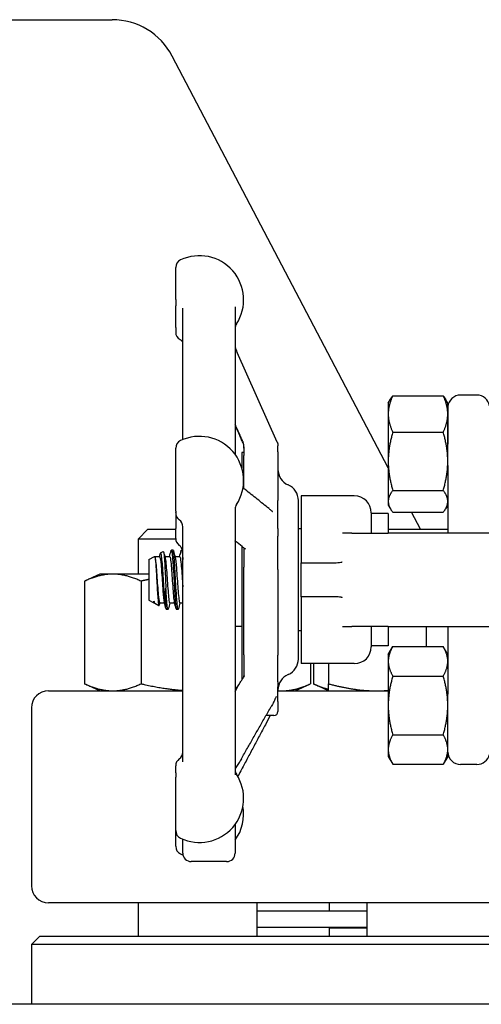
# Model space of a CAD drawing. Header units: inches. Extents: x 24 to 1128, y -94 to 748.
# Tile 520 of 573: x 937.61 to 941, y 297.5 to 304.75. Entities that reach past the tile are written whole.
import ezdxf

# ---------------------------------------------------------------- set-up
doc = ezdxf.new("R2010")
doc.units = ezdxf.units.IN
doc.header["$LTSCALE"] = 32
doc.header["$MEASUREMENT"] = 0
doc.layers.add('Visible (ANSI)', color=7, linetype='Continuous', lineweight=30)

msp = doc.modelspace()

# ---------------------------------------------------------------- linework, layer by layer
at = {"layer": 'Visible (ANSI)'}
for p, q in [((937.00666, 304.74862), (938.28439, 304.74862)), ((940.31616, 301.44946), (938.72724, 304.48075)), ((938.75266, 302.68845), (938.75266, 302.92343)), ((938.75266, 302.68845), (938.75266, 302.64312)), ((938.75266, 302.48173), (938.75266, 302.64312)), ((938.80516, 301.6576), (938.80516, 302.62471)), ((939.19016, 302.63582), (939.19016, 301.5482)), ((938.75266, 302.48173), (938.75266, 302.44893)), ((939.49926, 301.63939), (939.20604, 302.29797)), ((940.31616, 301.92612), (940.33295, 301.9552)), ((940.34966, 301.97978), (940.72067, 301.97978)), ((940.75416, 301.92612), (940.73738, 301.9552)), ((940.96826, 301.98537), (940.84791, 301.98537)), ((940.31616, 301.92612), (940.31616, 301.84609)), ((940.75416, 301.84609), (940.75416, 301.92612)), ((940.75456, 301.90022), (940.75456, 301.62311)), ((940.31616, 301.84609), (940.31616, 301.49807)), ((940.75416, 301.49807), (940.75416, 301.84609)), ((940.34966, 301.7124), (940.72067, 301.7124)), ((938.75266, 301.1317), (938.75266, 301.59374)), ((939.25516, 301.60396), (939.25516, 301.54193)), ((939.50516, 301.56818), (939.50516, 301.61271)), ((939.25516, 301.56362), (939.23954, 301.56362)), ((939.23954, 301.56362), (939.23954, 301.448)), ((939.25516, 301.29692), (939.25516, 301.54193)), ((939.25516, 301.29692), (939.25516, 301.54193)), ((939.50516, 301.56818), (939.50516, 301.20868)), ((940.31616, 301.49807), (940.31616, 301.2031)), ((940.75416, 301.4676), (940.75416, 301.49807)), ((940.75416, 301.4676), (940.75416, 300.96987)), ((940.34966, 301.28374), (940.72067, 301.28374)), ((939.50516, 301.00287), (939.50516, 301.20868)), ((939.65516, 300.0428), (939.65516, 301.2095)), ((940.06666, 301.24362), (939.67516, 301.24362)), ((939.67516, 301.24362), (939.67516, 300.75728)), ((939.19016, 301.14611), (939.19016, 299.19095)), ((940.31616, 301.2031), (940.31616, 301.17612)), ((940.31616, 301.17612), (940.33295, 301.14705)), ((940.75416, 301.17612), (940.73738, 301.14705)), ((938.75266, 301.1317), (938.75266, 301.12)), ((938.75266, 301.11791), (938.75266, 301.12)), ((938.75266, 301.11791), (938.75266, 301.00453)), ((940.19166, 301.11862), (940.19166, 300.96987)), ((940.31666, 301.11362), (940.19166, 301.11362)), ((940.31666, 301.11362), (940.31666, 300.96987)), ((940.34966, 301.12247), (940.72067, 301.12247)), ((940.55248, 300.99862), (940.48756, 301.12247)), ((938.54856, 300.99862), (938.47565, 300.92571)), ((938.54856, 300.99862), (938.75266, 300.99862)), ((938.75266, 300.93025), (938.75266, 301.00453)), ((938.80516, 299.28536), (938.80516, 301.01907)), ((939.50516, 301.00287), (939.50516, 300.94797)), ((939.67516, 301.00112), (939.65516, 301.00112)), ((940.31666, 300.99862), (940.75416, 300.99862)), ((938.75283, 300.92571), (938.47565, 300.92571)), ((938.47565, 300.92571), (938.47565, 300.66762)), ((939.50516, 300.70242), (939.50516, 300.94797)), ((940.04807, 300.96987), (939.97998, 300.96987)), ((940.04807, 300.96987), (940.31666, 300.96987)), ((941.44166, 300.96987), (940.31666, 300.96987)), ((938.73324, 300.84487), (938.72138, 300.84487)), ((938.80516, 300.84487), (938.79552, 300.84487)), ((939.19166, 300.28237), (939.19166, 300.91037)), ((939.23954, 300.87214), (939.23954, 299.88989)), ((939.25516, 300.86006), (939.25516, 300.71843)), ((938.55516, 300.7753), (938.59697, 300.79841)), ((938.55516, 300.7753), (938.55516, 300.47695)), ((938.59903, 300.79612), (938.63463, 300.79612)), ((938.64161, 300.8231), (938.66184, 300.83428)), ((938.67324, 300.79612), (938.70877, 300.79612)), ((938.74738, 300.79612), (938.78291, 300.79612)), ((939.25516, 300.07287), (939.25516, 300.71843)), ((939.25516, 300.71843), (939.25516, 300.71843)), ((939.50516, 300.70242), (939.50516, 300.07001)), ((939.67516, 300.75728), (939.67516, 300.75112)), ((939.67516, 300.75112), (939.80912, 300.75112)), ((939.67516, 300.50112), (939.67516, 300.75112)), ((939.80912, 300.75112), (939.90161, 300.75112)), ((938.19415, 300.66762), (938.08292, 300.61576)), ((938.29047, 300.66762), (938.19415, 300.66762)), ((938.55516, 300.66762), (938.29047, 300.66762)), ((938.08292, 300.61576), (938.08292, 299.86049)), ((938.49803, 300.61576), (938.49803, 299.86049)), ((938.681, 300.41594), (938.681, 300.56456)), ((939.67516, 300.50112), (939.67516, 300.49497)), ((939.80912, 300.50112), (939.67516, 300.50112)), ((939.67516, 300.49497), (939.67516, 300.00862)), ((939.90161, 300.50112), (939.80912, 300.50112)), ((938.55516, 300.47695), (938.59283, 300.45612)), ((938.59283, 300.45612), (938.59283, 300.46961)), ((938.59283, 300.45612), (938.5963, 300.45612)), ((938.59476, 300.46083), (938.59447, 300.46194)), ((938.59835, 300.45307), (938.6294, 300.4359)), ((938.63463, 300.45612), (938.67016, 300.45612)), ((938.70877, 300.45612), (938.7443, 300.45612)), ((938.78291, 300.45612), (938.80516, 300.45612)), ((938.69617, 300.40737), (938.68431, 300.40737)), ((938.77031, 300.40737), (938.75845, 300.40737)), ((939.23954, 300.28237), (939.19166, 300.28237)), ((939.97998, 300.28237), (940.04807, 300.28237)), ((940.31666, 300.28237), (940.04807, 300.28237)), ((940.19166, 300.28237), (940.19166, 300.13362)), ((940.31666, 300.28237), (941.44166, 300.28237)), ((940.31666, 300.28237), (940.31666, 300.13862)), ((940.59547, 300.28237), (940.59547, 300.13414)), ((940.75416, 300.28237), (940.75416, 299.78464)), ((939.67516, 300.25112), (939.65516, 300.25112)), ((940.31666, 300.13862), (940.19166, 300.13862)), ((940.31616, 300.07612), (940.34966, 300.13414)), ((940.34966, 300.13414), (940.72067, 300.13414)), ((940.75416, 300.07612), (940.72067, 300.13414)), ((939.25516, 300.07287), (939.25516, 299.91937)), ((939.50516, 299.87522), (939.50516, 300.07001)), ((940.31616, 300.07612), (940.31616, 300.02588)), ((940.06666, 300.00862), (939.67516, 300.00862)), ((939.74338, 300.00862), (939.74338, 299.86049)), ((939.76524, 300.00862), (939.76524, 299.86049)), ((939.87647, 300.00862), (939.87647, 299.86049)), ((940.31616, 300.02588), (940.31616, 299.70112)), ((940.34966, 299.91763), (940.72067, 299.91763)), ((938.19415, 299.80862), (938.08292, 299.86049)), ((939.50516, 299.87522), (939.50516, 299.83849)), ((939.50516, 299.73123), (939.50516, 299.83849)), ((939.63215, 299.80862), (939.74338, 299.86049)), ((939.87647, 299.80862), (939.76524, 299.86049)), ((937.81666, 299.80862), (938.80516, 299.80862)), ((939.19016, 299.80862), (939.19257, 299.80862)), ((939.50516, 299.80862), (940.31616, 299.80862)), ((940.75416, 299.70112), (940.75416, 299.78464)), ((939.50516, 299.73123), (939.50516, 299.65737)), ((940.31616, 299.70112), (940.31616, 299.37637)), ((940.7542, 299.71403), (940.75416, 299.71475)), ((940.75416, 299.70386), (940.75424, 299.70251)), ((940.75416, 299.37637), (940.75416, 299.70112)), ((937.69166, 299.68362), (937.69166, 298.37362)), ((939.47391, 299.62612), (939.41693, 299.62612)), ((940.75433, 299.54863), (940.75416, 299.54896)), ((940.34966, 299.48462), (940.72067, 299.48462)), ((940.31616, 299.37637), (940.31616, 299.32612)), ((940.31616, 299.32612), (940.34966, 299.26811)), ((940.75416, 299.32612), (940.72067, 299.26811)), ((940.75416, 299.32612), (940.75416, 299.37637)), ((938.75266, 299.20523), (938.75266, 299.25609)), ((940.34966, 299.26811), (940.72067, 299.26811)), ((940.96826, 299.26687), (940.84791, 299.26687)), ((938.75266, 299.20523), (938.75266, 299.17288)), ((938.75266, 298.78026), (938.75266, 299.17288)), ((939.19016, 298.82581), (939.19016, 298.61362)), ((938.75266, 298.78026), (938.75266, 298.77913)), ((938.75266, 298.66428), (938.75266, 298.77913)), ((938.80516, 298.61362), (938.80516, 298.7164)), ((939.12766, 298.55112), (938.86766, 298.55112)), ((941.75631, 298.24862), (937.81666, 298.24862)), ((938.47565, 298.24862), (938.47565, 298.00362)), ((939.35065, 298.24862), (939.35065, 298.00362)), ((939.88166, 298.24862), (939.88166, 298.18862)), ((940.15797, 298.24862), (940.15797, 298.00362)), ((939.35065, 298.18862), (940.15797, 298.18862)), ((939.35065, 298.06862), (940.15797, 298.06862)), ((939.88166, 298.06362), (939.88166, 298.00362)), ((939.88166, 298.06362), (940.15797, 298.06362)), ((940.00166, 298.06862), (940.00166, 298.06362)), ((937.75416, 298.00362), (937.69166, 297.94112)), ((937.75416, 298.00362), (941.06666, 298.00362)), ((941.06666, 297.94112), (937.69166, 297.94112)), ((937.69166, 297.94112), (937.69166, 297.50112)), ((971.37916, 297.50112), (914.97407, 297.50112))]:
    msp.add_line(p, q, dxfattribs=at)
for centre, radius, start, end in [((938.28439, 304.24862), 0.5, 27.662302, 90), ((938.81516, 302.92343), 0.0625, 115.376934, 180), ((938.92766, 302.68626), 0.325, 327.004115, 115.376934), ((938.81516, 302.44892), 0.0625, 180, 241.143953), ((939.25266, 302.47524), 0.0625, 147.004115, 180), ((940.84791, 301.89162), 0.09375, 90, 174.741407), ((940.96826, 301.89162), 0.09375, 9.087729, 90), ((938.81516, 301.59374), 0.0625, 115.376934, 180), ((938.92766, 301.35657), 0.325, 327.004115, 115.376934), ((939.63016, 301.43862), 0.125, 180, 246.421822), ((939.53016, 301.2095), 0.125, 0, 66.421822), ((940.06666, 301.11862), 0.125, 0, 90), ((939.25266, 301.14555), 0.0625, 147.004115, 180), ((938.81516, 301.11791), 0.0625, 180, 234.549457), ((938.74266, 301.01609), 0.0625, 0, 54.549457), ((938.81516, 300.93025), 0.0625, 180, 234.549457), ((938.74266, 300.82842), 0.0625, 15.260156, 54.549457), ((940.06666, 300.13362), 0.125, 270, 0), ((939.53016, 300.04275), 0.125, 293.578178, 0), ((939.63016, 299.81362), 0.125, 113.578178, 180), ((937.81666, 299.68362), 0.125, 90, 180), ((939.47391, 299.65737), 0.03125, 270, 0), ((938.74266, 299.35791), 0.0625, 305.450543, 0), ((940.84791, 299.36062), 0.09375, 181.889148, 270), ((940.96826, 299.36062), 0.09375, 270, 347.634946), ((938.81516, 299.25609), 0.0625, 125.450543, 180), ((938.92766, 299.01743), 0.325, 244.623066, 32.995885), ((939.25266, 299.22845), 0.0625, 180, 212.995885), ((938.92766, 298.90145), 0.325, 323.871073, 10.278537), ((938.81516, 298.78026), 0.0625, 180, 244.623066), ((938.81516, 298.66428), 0.0625, 180, 244.623066), ((938.92766, 298.90145), 0.325, 244.623066, 248.15154), ((938.86766, 298.61362), 0.0625, 180, 270), ((939.12766, 298.61362), 0.0625, 270, 0), ((937.81666, 298.37362), 0.125, 180, 270)]:
    msp.add_arc(centre, radius, start, end, dxfattribs=at)
for points, knots in [([(938.80516, 302.37601), (938.80507, 302.37616), (938.80496, 302.37632), (938.80438, 302.37719), (938.80377, 302.37811), (938.80186, 302.38045), (938.80125, 302.38117), (938.79927, 302.38334), (938.7978, 302.38493), (938.79293, 302.38905), (938.79023, 302.39128), (938.78506, 302.39415), (938.78503, 302.39416), (938.785, 302.39418)], [0.301801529, 0.301801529, 0.301801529, 0.301801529, 0.311026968, 0.311026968, 0.346036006, 0.346036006, 0.35859844, 0.35859844, 0.375897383, 0.375897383, 0.388708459, 0.388708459, 0.388783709, 0.388783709, 0.388783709, 0.388783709]), ([(939.19016, 302.35376), (939.19016, 302.35013), (939.19016, 302.34619), (939.19037, 302.34178), (939.19044, 302.34062), (939.19063, 302.33864), (939.1907, 302.33807), (939.19083, 302.3371), (939.19087, 302.33679), (939.19097, 302.33613), (939.19102, 302.33578), (939.19113, 302.33517), (939.19117, 302.33495), (939.19125, 302.33447), (939.1913, 302.33421), (939.1914, 302.33371), (939.19146, 302.33345), (939.19156, 302.33298), (939.1916, 302.33276), (939.1917, 302.33236), (939.19174, 302.33217), (939.19193, 302.33136), (939.19206, 302.33087), (939.19237, 302.32971), (939.19254, 302.32915), (939.19348, 302.32619), (939.19481, 302.32306), (939.19946, 302.31264), (939.20269, 302.30549), (939.20604, 302.29797)], [0, 0, 0, 0, 0.0860149, 0.0860149, 0.11416773, 0.11416773, 0.12469642, 0.12469642, 0.12914613, 0.12914613, 0.13306956, 0.13306956, 0.13502613, 0.13502613, 0.13699814, 0.13699814, 0.13896384, 0.13896384, 0.14091438, 0.14091438, 0.14281478, 0.14281478, 0.14990119, 0.14990119, 0.16210052, 0.16210052, 0.21779338, 0.21779338, 0.29565066, 0.29565066, 0.29565066, 0.29565066]), ([(939.2518, 301.63306), (939.2518, 301.63306), (939.2518, 301.63307), (939.25179, 301.6331), (939.25175, 301.6332), (939.2516, 301.63365), (939.25141, 301.63415), (939.25067, 301.63602), (939.24984, 301.63794), (939.24776, 301.64252), (939.24653, 301.64516), (939.24403, 301.65061), (939.24275, 301.65339), (939.2391, 301.66139), (939.2365, 301.6671), (939.23144, 301.67836), (939.22892, 301.684), (939.22571, 301.69122), (939.22498, 301.69287), (939.22425, 301.69452)], [0.02029104, 0.02029104, 0.02029104, 0.02029104, 0.0213158, 0.0213158, 0.0275165, 0.0275165, 0.04356784, 0.04356784, 0.07542337, 0.07542337, 0.10910443, 0.10910443, 0.13873832, 0.13873832, 0.18890891, 0.18890891, 0.23534146, 0.23534146, 0.24909876, 0.24909876, 0.24909876, 0.24909876]), ([(939.25516, 301.59583), (939.25516, 301.59617), (939.25516, 301.59652), (939.25516, 301.59691), (939.25516, 301.59697), (939.25516, 301.59703), (939.25516, 301.59706), (939.25516, 301.59723), (939.25516, 301.59737), (939.25516, 301.5977), (939.25516, 301.59789), (939.25516, 301.59859), (939.25516, 301.59908), (939.25516, 301.60053), (939.25516, 301.60148), (939.25514, 301.60522), (939.25513, 301.60793), (939.25497, 301.61193), (939.25492, 301.61293), (939.25478, 301.61464), (939.25472, 301.61529), (939.25458, 301.61648), (939.25453, 301.61691), (939.25443, 301.61758), (939.2544, 301.61781), (939.25433, 301.61826), (939.25429, 301.61848), (939.25419, 301.61911), (939.25411, 301.61951), (939.25398, 301.6202), (939.25391, 301.6205), (939.25378, 301.6211), (939.25372, 301.62139), (939.25354, 301.62213), (939.25343, 301.62251), (939.25307, 301.62378), (939.25285, 301.62442), (939.25215, 301.6262), (939.25162, 301.6274), (939.25021, 301.63026), (939.24944, 301.63175), (939.24623, 301.63799), (939.24358, 301.64322), (939.2386, 301.65349), (939.23628, 301.65838), (939.23073, 301.67039), (939.22746, 301.67771), (939.22425, 301.68495)], [0, 0, 0, 0, 0.00271618, 0.00271618, 0.00315775, 0.00315775, 0.00337165, 0.00337165, 0.00508342, 0.00508342, 0.00768757, 0.00768757, 0.01463142, 0.01463142, 0.02847944, 0.02847944, 0.06954195, 0.06954195, 0.08324789, 0.08324789, 0.09025248, 0.09025248, 0.09374394, 0.09374394, 0.09546574, 0.09546574, 0.09718666, 0.09718666, 0.10065514, 0.10065514, 0.10409205, 0.10409205, 0.10824537, 0.10824537, 0.11599262, 0.11599262, 0.13681964, 0.13681964, 0.15785213, 0.15785213, 0.17584967, 0.17584967, 0.23174534, 0.23174534, 0.27578626, 0.27578626, 0.33616935, 0.33616935, 0.33616935, 0.33616935]), ([(939.49926, 301.63939), (939.49943, 301.639), (939.4996, 301.63861), (939.49997, 301.63776), (939.50016, 301.63733), (939.50053, 301.63643), (939.50068, 301.63605), (939.50092, 301.63543), (939.50101, 301.63522), (939.50142, 301.63412), (939.50172, 301.63328), (939.50223, 301.63174), (939.50246, 301.63101), (939.503, 301.62914), (939.5033, 301.628), (939.50369, 301.62626), (939.5038, 301.62575), (939.504, 301.62478), (939.50409, 301.62432), (939.50425, 301.6234), (939.50433, 301.62294), (939.50455, 301.6216), (939.50466, 301.62075), (939.50481, 301.61946), (939.50486, 301.619), (939.50492, 301.61837), (939.50493, 301.61822), (939.50495, 301.61796), (939.50496, 301.61785), (939.50497, 301.61768), (939.50498, 301.61762), (939.50499, 301.6175), (939.50499, 301.61745), (939.505, 301.61734), (939.505, 301.61728), (939.50501, 301.61719), (939.50501, 301.61714), (939.50505, 301.6165), (939.50509, 301.61585), (939.50515, 301.61439), (939.50516, 301.61354), (939.50516, 301.61273)], [0, 0, 0, 0, 0.008786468, 0.008786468, 0.015207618, 0.015207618, 0.018782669, 0.018782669, 0.02054883, 0.02054883, 0.027782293, 0.027782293, 0.034814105, 0.034814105, 0.045378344, 0.045378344, 0.049482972, 0.049482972, 0.053065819, 0.053065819, 0.056600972, 0.056600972, 0.063724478, 0.063724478, 0.067843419, 0.067843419, 0.069054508, 0.069054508, 0.069936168, 0.069936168, 0.070376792, 0.070376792, 0.070819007, 0.070819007, 0.071262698, 0.071262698, 0.071705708, 0.071705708, 0.078741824, 0.078741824, 0.086832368, 0.086832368, 0.086832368, 0.086832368]), ([(940.75416, 301.50326), (940.75416, 301.50358), (940.75416, 301.50391), (940.75417, 301.54404), (940.75456, 301.58374), (940.75456, 301.62311)], [-0.00244603, -0.00244603, -0.00244603, -0.00244603, 0, 0, 0.30409051, 0.30409051, 0.30409051, 0.30409051]), ([(939.43967, 301.1497), (939.42509, 301.16134), (939.41052, 301.17298), (939.38136, 301.19626), (939.36677, 301.2079), (939.3376, 301.23118), (939.32301, 301.24281), (939.29383, 301.26609), (939.27924, 301.27772), (939.25914, 301.29375), (939.25364, 301.29813), (939.24814, 301.30252)], [0.9209333, 0.9209333, 0.9209333, 0.9209333, 1.1948266, 1.1948266, 1.46872, 1.46872, 1.7426133, 1.7426133, 2.0165067, 2.0165067, 2.1197672, 2.1197672, 2.1197672, 2.1197672]), ([(939.43967, 301.1497), (939.44169, 301.14808), (939.44471, 301.14574), (939.45138, 301.14026), (939.45495, 301.13712), (939.45954, 301.13299), (939.461, 301.13165), (939.46307, 301.1298), (939.4638, 301.12917), (939.46395, 301.12904), (939.46396, 301.12904), (939.46396, 301.12904)], [0, 0, 0, 0, 0.04709709, 0.04709709, 0.10216416, 0.10216416, 0.13173201, 0.13173201, 0.15669532, 0.15669532, 0.15933901, 0.15933901, 0.15933901, 0.15933901]), ([(938.71896, 300.84002), (938.7201, 300.84445), (938.72125, 300.8459), (938.7224, 300.84406), (938.72585, 300.83854), (938.7293, 300.80347), (938.73275, 300.75095), (938.7362, 300.69843), (938.73965, 300.62946), (938.7431, 300.56782), (938.74655, 300.50619), (938.75, 300.45306), (938.75345, 300.42675), (938.75512, 300.41403), (938.75678, 300.40769), (938.75845, 300.40771)], [20.2147233, 20.2147233, 20.2147233, 20.2147233, 20.5068064, 20.5068064, 20.5068064, 21.3838943, 21.3838943, 21.3838943, 22.2609286, 22.2609286, 22.2609286, 23.1379094, 23.1379094, 23.1379094, 23.5619449, 23.5619449, 23.5619449, 23.5619449]), ([(938.77273, 300.41213), (938.77195, 300.40909), (938.77116, 300.40747), (938.77038, 300.40738), (938.76695, 300.40699), (938.76353, 300.43588), (938.7601, 300.48422), (938.75663, 300.53314), (938.75316, 300.60108), (938.7497, 300.66438), (938.74624, 300.7274), (938.74279, 300.78462), (938.73934, 300.81626), (938.7373, 300.83491), (938.73527, 300.84448), (938.73324, 300.84457)], [-30.0507592, -30.0507592, -30.0507592, -30.0507592, -29.8513057, -29.8513057, -29.8513057, -28.9802371, -28.9802371, -28.9802371, -28.0985528, -28.0985528, -28.0985528, -27.2207324, -27.2207324, -27.2207324, -26.7035376, -26.7035376, -26.7035376, -26.7035376]), ([(938.7931, 300.84017), (938.79367, 300.84242), (938.79425, 300.84388), (938.79483, 300.8445), (938.79828, 300.84822), (938.80172, 300.82236), (938.80516, 300.77582)], [26.4979086, 26.4979086, 26.4979086, 26.4979086, 26.6453001, 26.6453001, 26.6453001, 27.5206572, 27.5206572, 27.5206572, 27.5206572]), ([(939.24237, 300.86988), (939.22528, 300.88353), (939.20818, 300.89718), (939.19078, 300.91107), (939.19047, 300.91132), (939.19016, 300.91156)], [0.95924083, 0.95924083, 0.95924083, 0.95924083, 1.28063663, 1.28063663, 1.28639378, 1.28639378, 1.28639378, 1.28639378]), ([(939.2654, 300.85234), (939.2654, 300.85234), (939.26539, 300.85234), (939.26533, 300.85241), (939.26508, 300.85269), (939.26374, 300.85389), (939.26201, 300.85522), (939.25779, 300.85821), (939.25572, 300.85964), (939.25138, 300.86277), (939.24918, 300.86444), (939.2458, 300.8671), (939.24452, 300.86814), (939.2432, 300.86921), (939.24289, 300.86946), (939.24254, 300.86974), (939.24245, 300.86981), (939.24237, 300.86988)], [0.26212608, 0.26212608, 0.26212608, 0.26212608, 0.26523685, 0.26523685, 0.28985831, 0.28985831, 0.33915701, 0.33915701, 0.37182931, 0.37182931, 0.40139039, 0.40139039, 0.42145766, 0.42145766, 0.42810276, 0.42810276, 0.43031521, 0.43031521, 0.43031521, 0.43031521]), ([(938.59697, 300.79841), (938.59817, 300.79908), (938.59936, 300.79623), (938.60191, 300.78296), (938.60324, 300.77169), (938.60593, 300.7419), (938.60726, 300.72358), (938.60995, 300.68218), (938.61128, 300.65944), (938.61397, 300.61244), (938.61531, 300.58862), (938.618, 300.54305), (938.61933, 300.52176), (938.62202, 300.48459), (938.62335, 300.46914), (938.62604, 300.44624), (938.62737, 300.43911), (938.62975, 300.43485), (938.63079, 300.4359), (938.63182, 300.43978)], [-4.0719862, -4.0719862, -4.0719862, -4.0719862, -3.9177275, -3.9177275, -3.7423694, -3.7423694, -3.5648477, -3.5648477, -3.385163, -3.385163, -3.2033156, -3.2033156, -3.0193061, -3.0193061, -2.8331349, -2.8331349, -2.6448024, -2.6448024, -2.4977376, -2.4977376, -2.4977376, -2.4977376]), ([(938.60066, 300.79009), (938.60173, 300.78619), (938.60279, 300.78031), (938.60386, 300.77249), (938.60754, 300.74555), (938.61121, 300.69622), (938.61489, 300.64354), (938.61856, 300.59086), (938.62224, 300.53613), (938.62591, 300.50046), (938.62882, 300.47226), (938.63173, 300.45653), (938.63463, 300.45627)], [14.3993772, 14.3993772, 14.3993772, 14.3993772, 14.6708098, 14.6708098, 14.6708098, 15.6053465, 15.6053465, 15.6053465, 16.5398213, 16.5398213, 16.5398213, 17.2787596, 17.2787596, 17.2787596, 17.2787596]), ([(938.63463, 300.79598), (938.63541, 300.79605), (938.63618, 300.79503), (938.63695, 300.79286), (938.64063, 300.78253), (938.6443, 300.74644), (938.64798, 300.69852), (938.65165, 300.65061), (938.65533, 300.59204), (938.659, 300.54543), (938.66221, 300.50483), (938.66541, 300.47417), (938.66861, 300.46199)], [14.1371669, 14.1371669, 14.1371669, 14.1371669, 14.3334779, 14.3334779, 14.3334779, 15.268037, 15.268037, 15.268037, 16.2025341, 16.2025341, 16.2025341, 17.0165493, 17.0165493, 17.0165493, 17.0165493]), ([(938.681, 300.41594), (938.67973, 300.42222), (938.67845, 300.43114), (938.6759, 300.45366), (938.67463, 300.46712), (938.67156, 300.50374), (938.66978, 300.52829), (938.66619, 300.58086), (938.66442, 300.60834), (938.66083, 300.66256), (938.65905, 300.6888), (938.65546, 300.73656), (938.65368, 300.75769), (938.65009, 300.79207), (938.64832, 300.8051), (938.64473, 300.82137), (938.64295, 300.8246), (938.64024, 300.82179), (938.63935, 300.81961), (938.63845, 300.81622)], [-3.1722778, -3.1722778, -3.1722778, -3.1722778, -3.0186699, -3.0186699, -2.8665315, -2.8665315, -2.6554083, -2.6554083, -2.4471425, -2.4471425, -2.2417348, -2.2417348, -2.0391858, -2.0391858, -1.8394961, -1.8394961, -1.6426663, -1.6426663, -1.5449333, -1.5449333, -1.5449333, -1.5449333]), ([(938.66184, 300.83428), (938.66287, 300.83485), (938.66389, 300.83231), (938.66626, 300.8194), (938.66759, 300.80692), (938.67028, 300.77301), (938.67162, 300.75182), (938.67431, 300.70336), (938.67564, 300.6765), (938.67833, 300.62055), (938.67966, 300.59198), (938.681, 300.56456)], [-1.0116463, -1.0116463, -1.0116463, -1.0116463, -0.8526241, -0.8526241, -0.6427026, -0.6427026, -0.4306244, -0.4306244, -0.2163901, -0.2163901, 0, 0, 0, 0]), ([(938.6748, 300.79001), (938.67688, 300.78218), (938.67896, 300.76697), (938.68104, 300.74567), (938.68471, 300.70803), (938.68838, 300.65231), (938.69206, 300.60001), (938.69573, 300.54771), (938.69941, 300.50009), (938.70308, 300.47553), (938.70498, 300.46285), (938.70688, 300.45647), (938.70877, 300.45646)], [20.6825625, 20.6825625, 20.6825625, 20.6825625, 21.2112724, 21.2112724, 21.2112724, 22.1453793, 22.1453793, 22.1453793, 23.0794254, 23.0794254, 23.0794254, 23.5619449, 23.5619449, 23.5619449, 23.5619449]), ([(938.70877, 300.79579), (938.71056, 300.79581), (938.71234, 300.79019), (938.71413, 300.77892), (938.7178, 300.75572), (938.72148, 300.7091), (938.72515, 300.65705), (938.72882, 300.605), (938.7325, 300.54879), (938.73617, 300.5101), (938.73836, 300.48702), (938.74056, 300.4705), (938.74275, 300.46223)], [20.4203522, 20.4203522, 20.4203522, 20.4203522, 20.874096, 20.874096, 20.874096, 21.8082248, 21.8082248, 21.8082248, 22.7422928, 22.7422928, 22.7422928, 23.2997346, 23.2997346, 23.2997346, 23.2997346]), ([(938.74894, 300.79023), (938.75202, 300.77849), (938.7551, 300.7498), (938.75818, 300.71142), (938.76185, 300.66565), (938.76552, 300.60722), (938.76919, 300.55866), (938.77287, 300.5101), (938.77654, 300.47258), (938.78021, 300.46057), (938.78111, 300.45762), (938.78201, 300.45622), (938.78291, 300.4563)], [26.9657478, 26.9657478, 26.9657478, 26.9657478, 27.7487513, 27.7487513, 27.7487513, 28.6824367, 28.6824367, 28.6824367, 29.6160625, 29.6160625, 29.6160625, 29.8451302, 29.8451302, 29.8451302, 29.8451302]), ([(938.78291, 300.79595), (938.7857, 300.7957), (938.78848, 300.78135), (938.79127, 300.75525), (938.79494, 300.72083), (938.79862, 300.66682), (938.80229, 300.61405), (938.80325, 300.60027), (938.8042, 300.58667), (938.80516, 300.57358)], [26.7035376, 26.7035376, 26.7035376, 26.7035376, 27.4117273, 27.4117273, 27.4117273, 28.3454342, 28.3454342, 28.3454342, 28.5891214, 28.5891214, 28.5891214, 28.5891214]), ([(939.90161, 300.75112), (939.91242, 300.75112), (939.9226, 300.75128), (939.94113, 300.75196), (939.94947, 300.75245), (939.96549, 300.75416), (939.971, 300.75531), (939.97416, 300.75669), (939.9744, 300.7568), (939.97464, 300.75693)], [0, 0, 0, 0, 0.09469213, 0.09469213, 0.18700728, 0.18700728, 0.29404594, 0.29404594, 0.30156032, 0.30156032, 0.30156032, 0.30156032]), ([(939.97464, 300.75693), (939.97585, 300.75755), (939.97702, 300.7582), (939.97821, 300.75889), (939.97826, 300.75891), (939.9783, 300.75894)], [-0.020804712, -0.020804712, -0.020804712, -0.020804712, 0, 0, 0.000806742, 0.000806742, 0.000806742, 0.000806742]), ([(938.69859, 300.41199), (938.69841, 300.41129), (938.69822, 300.41066), (938.69804, 300.41012), (938.69459, 300.40001), (938.69113, 300.41938), (938.68768, 300.46152), (938.68545, 300.48873), (938.68323, 300.52492), (938.681, 300.56456)], [-23.7675739, -23.7675739, -23.7675739, -23.7675739, -23.7205704, -23.7205704, -23.7205704, -22.842934, -22.842934, -22.842934, -22.2764365, -22.2764365, -22.2764365, -22.2764365]), ([(939.97464, 300.49532), (939.9742, 300.49556), (939.97375, 300.49574), (939.96932, 300.49747), (939.96104, 300.49889), (939.93393, 300.50076), (939.91858, 300.50112), (939.90161, 300.50112)], [0.01028684, 0.01028684, 0.01028684, 0.01028684, 0.01590204, 0.01590204, 0.08584187, 0.08584187, 0.15193376, 0.15193376, 0.15193376, 0.15193376]), ([(939.9783, 300.49331), (939.97826, 300.49334), (939.97821, 300.49336), (939.97702, 300.49405), (939.97584, 300.4947), (939.97464, 300.49532)], [-0.566346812, -0.566346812, -0.566346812, -0.566346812, -0.565454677, -0.565454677, -0.542430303, -0.542430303, -0.542430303, -0.542430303]), ([(938.59835, 300.45307), (938.5983, 300.4531), (938.59825, 300.45313), (938.59642, 300.4544), (938.59464, 300.45996), (938.59283, 300.46961)], [-0.17593642, -0.17593642, -0.17593642, -0.17593642, -0.17106186, -0.17106186, 0, 0, 0, 0]), ([(939.22704, 299.86925), (939.22948, 299.87354), (939.23222, 299.8784), (939.23935, 299.88985), (939.24394, 299.89634), (939.25014, 299.90527), (939.25183, 299.90771), (939.2546, 299.91192), (939.25574, 299.91372), (939.25708, 299.91602), (939.25744, 299.91666), (939.25804, 299.91777), (939.25828, 299.91824), (939.25871, 299.91913), (939.25885, 299.91945), (939.25889, 299.91956), (939.2589, 299.91957), (939.2589, 299.91957)], [0, 0, 0, 0, 0.04699542, 0.04699542, 0.11490243, 0.11490243, 0.14035888, 0.14035888, 0.15950508, 0.15950508, 0.16742084, 0.16742084, 0.17475361, 0.17475361, 0.18491555, 0.18491555, 0.18723361, 0.18723361, 0.18723361, 0.18723361]), ([(939.25516, 299.91283), (939.25516, 299.9129), (939.25516, 299.91298), (939.25516, 299.91404), (939.25516, 299.91503), (939.25516, 299.91676), (939.25516, 299.91751), (939.25516, 299.91841), (939.25516, 299.91856), (939.25516, 299.91875), (939.25516, 299.91879), (939.25516, 299.91886), (939.25516, 299.91888), (939.25516, 299.9189), (939.25516, 299.9189), (939.25516, 299.91891), (939.25516, 299.91891), (939.25516, 299.919), (939.25516, 299.91906), (939.25516, 299.91921), (939.25516, 299.91928), (939.25516, 299.91936)], [0.365646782, 0.365646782, 0.365646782, 0.365646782, 0.366238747, 0.366238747, 0.374269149, 0.374269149, 0.380293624, 0.380293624, 0.381424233, 0.381424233, 0.381755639, 0.381755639, 0.381902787, 0.381902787, 0.381939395, 0.381939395, 0.38197621, 0.38197621, 0.383061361, 0.383061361, 0.384147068, 0.384147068, 0.384147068, 0.384147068]), ([(939.49224, 299.76744), (939.49224, 299.76744), (939.49222, 299.76738), (939.49211, 299.76712), (939.49202, 299.76691), (939.4917, 299.76612), (939.49139, 299.76538), (939.49041, 299.76304), (939.48967, 299.7613), (939.4877, 299.75672), (939.48642, 299.75383), (939.48122, 299.74241), (939.47715, 299.73407), (939.4671, 299.71448), (939.46092, 299.70351), (939.45499, 299.69308)], [0.39585075, 0.39585075, 0.39585075, 0.39585075, 0.39968552, 0.39968552, 0.40370186, 0.40370186, 0.41181601, 0.41181601, 0.42782349, 0.42782349, 0.45404456, 0.45404456, 0.5327548, 0.5327548, 0.64518122, 0.64518122, 0.64518122, 0.64518122]), ([(939.23621, 299.30866), (939.2508, 299.33428), (939.2654, 299.35991), (939.29458, 299.41115), (939.30918, 299.43678), (939.33835, 299.48803), (939.35294, 299.51366), (939.38211, 299.56491), (939.39669, 299.59054), (939.42585, 299.64181), (939.44042, 299.66744), (939.45499, 299.69308)], [0.9601047, 0.9601047, 0.9601047, 0.9601047, 1.233998, 1.233998, 1.5078914, 1.5078914, 1.7817848, 1.7817848, 2.0556781, 2.0556781, 2.3295715, 2.3295715, 2.3295715, 2.3295715]), ([(940.75438, 299.62958), (940.75439, 299.63237), (940.75439, 299.63517), (940.75439, 299.64763), (940.75437, 299.65733), (940.75431, 299.68212), (940.75425, 299.69723), (940.75418, 299.72076), (940.75417, 299.72914), (940.75416, 299.73819), (940.75416, 299.73885), (940.75416, 299.7395)], [0.04807073, 0.04807073, 0.04807073, 0.04807073, 0.06985523, 0.06985523, 0.14510353, 0.14510353, 0.26153365, 0.26153365, 0.32575457, 0.32575457, 0.3307654, 0.3307654, 0.3307654, 0.3307654]), ([(939.44752, 299.62612), (939.43573, 299.6039), (939.42394, 299.58167), (939.39758, 299.53197), (939.38299, 299.50449), (939.35383, 299.44954), (939.33924, 299.42207), (939.31006, 299.36712), (939.29547, 299.33965), (939.26628, 299.28471), (939.25169, 299.25724), (939.23709, 299.22977)], [0.7856779, 0.7856779, 0.7856779, 0.7856779, 1.0071895, 1.0071895, 1.2810829, 1.2810829, 1.5549762, 1.5549762, 1.8288696, 1.8288696, 2.1027629, 2.1027629, 2.1027629, 2.1027629]), ([(940.75421, 299.35753), (940.75421, 299.35753), (940.75421, 299.35869), (940.75422, 299.36637), (940.75423, 299.37789), (940.75425, 299.41548), (940.75426, 299.44347), (940.7543, 299.5012), (940.75432, 299.52752), (940.75435, 299.57937), (940.75437, 299.60412), (940.75438, 299.62958)], [1.2366721, 1.2366721, 1.2366721, 1.2366721, 1.3621369, 1.3621369, 1.6526244, 1.6526244, 1.9961754, 1.9961754, 2.2345824, 2.2345824, 2.4334495, 2.4334495, 2.4334495, 2.4334495]), ([(939.19016, 299.33391), (939.19016, 299.33391), (939.19016, 299.3339), (939.19016, 299.33383), (939.19016, 299.33375), (939.19016, 299.33346), (939.19016, 299.33323), (939.19016, 299.33273), (939.19017, 299.33245), (939.19017, 299.3321), (939.19017, 299.33198), (939.19017, 299.33198)], [0.003545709, 0.003545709, 0.003545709, 0.003545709, 0.004399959, 0.004399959, 0.006838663, 0.006838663, 0.013339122, 0.013339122, 0.022015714, 0.022015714, 0.028192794, 0.028192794, 0.028192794, 0.028192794]), ([(939.23621, 299.30866), (939.23084, 299.29923), (939.22509, 299.28921), (939.2131, 299.27027), (939.20651, 299.26073), (939.19677, 299.24574), (939.19372, 299.24082), (939.19098, 299.23547), (939.19055, 299.23457), (939.19017, 299.23375)], [0, 0, 0, 0, 0.10194952, 0.10194952, 0.20500071, 0.20500071, 0.25149705, 0.25149705, 0.26117643, 0.26117643, 0.26117643, 0.26117643]), ([(939.19026, 299.24746), (939.19026, 299.24746), (939.19026, 299.24746), (939.19026, 299.24744), (939.19026, 299.24743), (939.19026, 299.24736), (939.19026, 299.2473), (939.19026, 299.24716), (939.19025, 299.24706), (939.19025, 299.24681), (939.19025, 299.24666), (939.19024, 299.24635), (939.19024, 299.24618), (939.19023, 299.24568), (939.19023, 299.24534), (939.19022, 299.24434), (939.19021, 299.24369), (939.1902, 299.24213), (939.19019, 299.24122), (939.19018, 299.23775), (939.19017, 299.23528), (939.19017, 299.23197), (939.19016, 299.23114), (939.19016, 299.22969), (939.19016, 299.22908), (939.19016, 299.22845)], [0.435045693, 0.435045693, 0.435045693, 0.435045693, 0.43561134, 0.43561134, 0.436917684, 0.436917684, 0.438198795, 0.438198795, 0.43949022, 0.43949022, 0.440786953, 0.440786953, 0.442073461, 0.442073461, 0.444654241, 0.444654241, 0.44978688, 0.44978688, 0.457469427, 0.457469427, 0.479727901, 0.479727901, 0.487272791, 0.487272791, 0.492695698, 0.492695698, 0.492695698, 0.492695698]), ([(939.23709, 299.22977), (939.22916, 299.21484), (939.22096, 299.1999), (939.21098, 299.18375), (939.20993, 299.18207), (939.20886, 299.18037)], [0, 0, 0, 0, 0.14967641, 0.14967641, 0.1669258, 0.1669258, 0.1669258, 0.1669258])]:
    msp.add_open_spline(points, degree=3, knots=knots, dxfattribs=at)
for points, weights in [([(940.34966, 301.97978), (940.31616, 301.90814), (940.31616, 301.84609)], [1, 1.0379548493, 1]), ([(940.33295, 301.9552), (940.3398, 301.96706), (940.34966, 301.97978)], [1.01552166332, 1.01087918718, 1]), ([(940.72067, 301.97978), (940.73053, 301.96706), (940.73738, 301.9552)], [1, 1.01087918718, 1.01552166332]), ([(940.75416, 301.84609), (940.75416, 301.90814), (940.72067, 301.97978)], [1, 1.0379548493, 1]), ([(940.31616, 301.84609), (940.31616, 301.78404), (940.34966, 301.7124)], [1, 1.0379548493, 1]), ([(940.72067, 301.7124), (940.75416, 301.78404), (940.75416, 301.84609)], [1, 1.0379548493, 1]), ([(940.34966, 301.7124), (940.31616, 301.59754), (940.31616, 301.49807)], [1, 1.0379548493, 1]), ([(940.75416, 301.49807), (940.75416, 301.59754), (940.72067, 301.7124)], [1, 1.0379548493, 1]), ([(940.31616, 301.49807), (940.31616, 301.3986), (940.34966, 301.28374)], [1, 1.0379548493, 1]), ([(940.72067, 301.28374), (940.75416, 301.3986), (940.75416, 301.49807)], [1, 1.0379548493, 1]), ([(940.34966, 301.28374), (940.31616, 301.24053), (940.31616, 301.2031)], [1, 1.0379548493, 1]), ([(940.75416, 301.2031), (940.75416, 301.24053), (940.72067, 301.28374)], [1, 1.0379548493, 1]), ([(940.31616, 301.2031), (940.31616, 301.16568), (940.34966, 301.12247)], [1, 1.0379548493, 1]), ([(940.72067, 301.12247), (940.75416, 301.16568), (940.75416, 301.2031)], [1, 1.0379548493, 1]), ([(938.29047, 300.66762), (938.19415, 300.66762), (938.08292, 300.61576)], [1, 1.0379548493, 1]), ([(938.49803, 300.61576), (938.3868, 300.66762), (938.29047, 300.66762)], [1, 1.0379548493, 1]), ([(938.55516, 300.62837), (938.52707, 300.62253), (938.49803, 300.61576)], [1.00838032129, 1.00479624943, 1]), ([(940.34966, 300.13414), (940.31616, 300.07612), (940.31616, 300.02588)], [1, 1.0379548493, 1]), ([(940.75416, 300.02588), (940.75416, 300.07612), (940.72067, 300.13414)], [1, 1.0379548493, 1]), ([(940.31616, 300.02588), (940.31616, 299.97564), (940.34966, 299.91763)], [1, 1.0379548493, 1]), ([(940.72067, 299.91763), (940.75416, 299.97564), (940.75416, 300.02588)], [1, 1.0379548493, 1]), ([(940.34966, 299.91763), (940.31616, 299.80161), (940.31616, 299.70112)], [1, 1.0379548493, 1]), ([(940.75416, 299.70112), (940.75416, 299.80161), (940.72067, 299.91763)], [1, 1.0379548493, 1]), ([(938.08292, 299.86049), (938.19415, 299.80862), (938.29047, 299.80862)], [1, 1.0379548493, 1]), ([(938.29047, 299.80862), (938.3868, 299.80862), (938.49803, 299.86049)], [1, 1.0379548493, 1]), ([(938.49803, 299.86049), (938.66177, 299.82232), (938.80516, 299.81238)], [1, 1.02765930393, 1.01500559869]), ([(939.19016, 299.83265), (939.19903, 299.83413), (939.20797, 299.83572)], [1.01634806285, 1.01575428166, 1.01502640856]), ([(939.53582, 299.80862), (939.63215, 299.80862), (939.74338, 299.86049)], [1, 1.0379548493, 1]), ([(939.76524, 299.86049), (939.82389, 299.83314), (939.87647, 299.82045)], [1, 1.01965956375, 1.01895290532]), ([(939.87647, 299.86049), (940.06912, 299.80862), (940.23597, 299.80862)], [1, 1.0379548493, 1]), ([(939.87647, 299.80862), (939.87647, 299.80862), (939.87647, 299.86049)], [1, 1.0379548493, 1]), ([(939.50516, 299.80984), (939.52052, 299.80862), (939.53582, 299.80862)], [1.00988524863, 1.00584174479, 1]), ([(940.23597, 299.80862), (940.2759, 299.80862), (940.31616, 299.81139)], [1, 1.00882911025, 1.0135505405]), ([(940.31616, 299.70112), (940.31616, 299.60064), (940.34966, 299.48462)], [1, 1.0379548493, 1]), ([(940.72067, 299.48462), (940.75416, 299.60064), (940.75416, 299.70112)], [1, 1.0379548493, 1]), ([(940.34966, 299.48462), (940.31616, 299.42661), (940.31616, 299.37637)], [1, 1.0379548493, 1]), ([(940.75416, 299.37637), (940.75416, 299.42661), (940.72067, 299.48462)], [1, 1.0379548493, 1]), ([(940.31616, 299.37637), (940.31616, 299.32612), (940.34966, 299.26811)], [1, 1.0379548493, 1]), ([(940.72067, 299.26811), (940.75416, 299.32612), (940.75416, 299.37637)], [1, 1.0379548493, 1])]:
    msp.add_rational_spline(points, weights, degree=2, dxfattribs=at)
for points in [[(939.22425, 301.69452), (939.21289, 301.72011), (939.20153, 301.7457), (939.19016, 301.77129)], [(939.19016, 301.76172), (939.20153, 301.73613), (939.21289, 301.71054), (939.22425, 301.68495)], [(940.75416, 301.70329), (940.75429, 301.70354), (940.75443, 301.70379), (940.75456, 301.70404)], [(938.59962, 300.79418), (938.59997, 300.79289), (938.60031, 300.7916), (938.60066, 300.79031)], [(938.63309, 300.79612), (938.63488, 300.80282), (938.63667, 300.80952), (938.63845, 300.81622)], [(938.66405, 300.8307), (938.66762, 300.81724), (938.67119, 300.80377), (938.6748, 300.79031)], [(938.70723, 300.79612), (938.71116, 300.81083), (938.71507, 300.82555), (938.71896, 300.84027)], [(938.73566, 300.84027), (938.74006, 300.82361), (938.74448, 300.80696), (938.74894, 300.79031)], [(938.78137, 300.79612), (938.7853, 300.81083), (938.78921, 300.82555), (938.7931, 300.84027)], [(938.59283, 300.46961), (938.59338, 300.46654), (938.59392, 300.46401), (938.59447, 300.46202)], [(938.63617, 300.45612), (938.63472, 300.45068), (938.63327, 300.44523), (938.63182, 300.43978)], [(938.68189, 300.41198), (938.67748, 300.42864), (938.67307, 300.44529), (938.66861, 300.46194)], [(938.681, 300.41594), (938.6821, 300.41027), (938.68321, 300.40754), (938.68431, 300.40763)], [(938.71031, 300.45612), (938.70638, 300.44142), (938.70248, 300.4267), (938.69859, 300.41198)], [(938.75603, 300.41198), (938.75162, 300.42864), (938.74721, 300.44529), (938.74275, 300.46194)], [(938.78445, 300.45612), (938.78052, 300.44142), (938.77662, 300.4267), (938.77273, 300.41198)], [(939.19166, 300.31942), (939.19111, 300.31937), (939.1906, 300.31921), (939.19016, 300.31901)], [(939.19016, 299.8044), (939.20246, 299.82602), (939.21475, 299.84764), (939.22704, 299.86925)]]:
    msp.add_open_spline(points, degree=3, dxfattribs=at)

doc.saveas('drawing.dxf')
